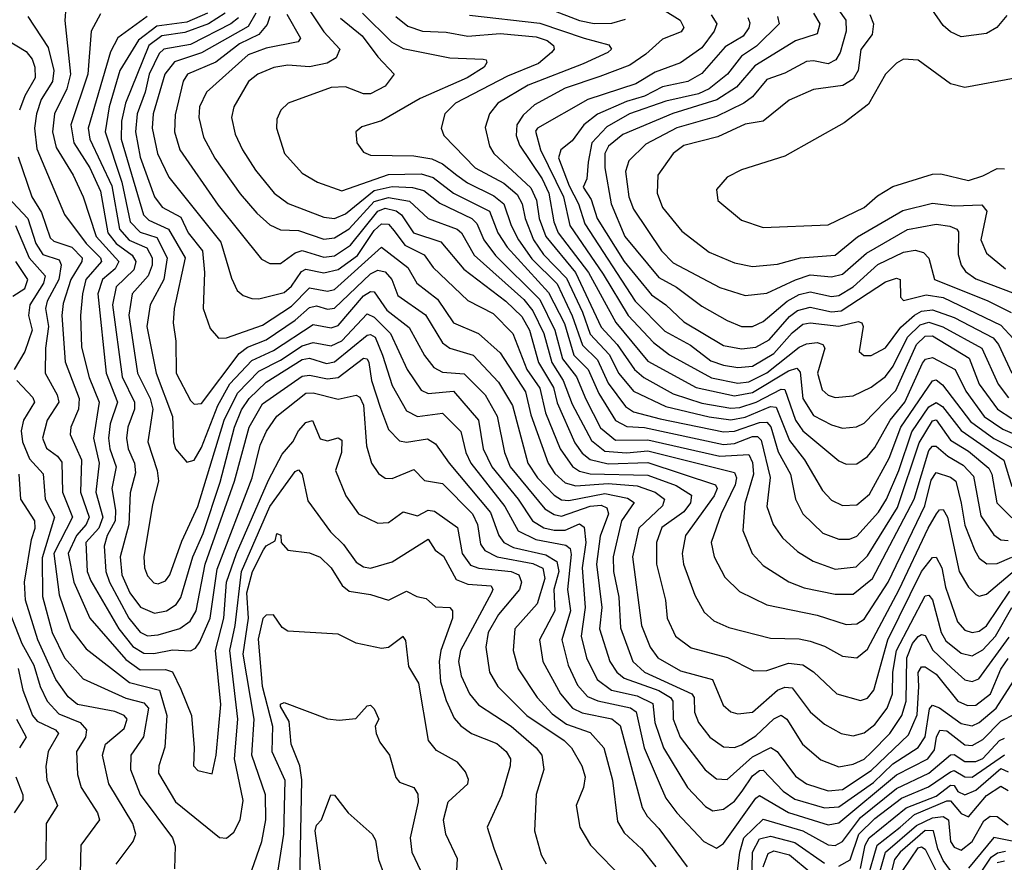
# Model space of a CAD drawing. Extents: x 1308313 to 1441400, y 959662 to 1036319.
# Tile 487 of 656: x 1392631 to 1395364, y 977817 to 980156. Entities that reach past the tile are written whole.
import ezdxf

# ---------------------------------------------------------------- set-up
doc = ezdxf.new("R2010")
doc.units = 0

msp = doc.modelspace()

# ---------------------------------------------------------------- linework, layer by layer
at = {"layer": '0CON10XD'}
for points in [[(1395371.9, 980168.1), (1395343.6, 980135), (1395315, 980118), (1395245, 980109.1), (1395215, 980122.8), (1395195, 980140.8), (1395108.2, 980265)], [(1392759, 980191), (1392756.1, 980153.9), (1392771.5, 980005), (1392761.6, 979965), (1392726.9, 979895), (1392722.1, 979845), (1392732, 979802), (1392779.2, 979725), (1392807.1, 979665), (1392843.2, 979555), (1392906.2, 979485), (1392895.6, 979465), (1392860.5, 979435), (1392847.3, 979395), (1392870.5, 979175), (1392902.1, 979095), (1392881.7, 979035), (1392877.5, 978995), (1392880.4, 978965), (1392898.1, 978915), (1392886.5, 978855), (1392896.9, 978795), (1392895.8, 978765), (1392873, 978725), (1392864.9, 978695), (1392869.4, 978625), (1392879.6, 978595), (1392933.4, 978495), (1392965, 978456.6), (1392985, 978446.4), (1393015, 978448.9), (1393075, 978466.5), (1393103.6, 978486.4), (1393120.7, 978515), (1393145.3, 978645), (1393227.2, 978875), (1393267.4, 979025), (1393305, 979089.7), (1393415, 979166.8), (1393435, 979169.9), (1393485, 979159.5), (1393515, 979163.2), (1393585, 979217.3), (1393595, 979214.7), (1393600, 979205), (1393607.3, 979155), (1393632.2, 979077.8), (1393655, 979018.9), (1393685, 978987.6), (1393705, 978983.5), (1393763.1, 978993.1), (1393785, 978978.8), (1393822.6, 978925), (1393938.2, 978788.2), (1393960.9, 978725), (1393974.4, 978705), (1394001.5, 978691.5), (1394091.3, 978671.3), (1394122.3, 978652.3), (1394127.6, 978625), (1394113.4, 978575), (1394116.1, 978515), (1394073.8, 978435), (1394083.4, 978375), (1394131.9, 978285), (1394165.5, 978245.5), (1394192.2, 978232.2), (1394275, 978215.4), (1394297.5, 978197.5), (1394359.2, 977969.2), (1394372.7, 977945), (1394405, 977911.1), (1394483.9, 977805)], [(1392855, 980172.5), (1392829, 980125), (1392819.5, 980005), (1392772.1, 979865), (1392780.6, 979815), (1392825.4, 979745), (1392855, 979680.3), (1392875.1, 979565), (1392898.4, 979535), (1392942.9, 979502.9), (1392953.3, 979485), (1392947.6, 979462.4), (1392898.4, 979415), (1392888.6, 979365), (1392914.7, 979165), (1392949.5, 979095), (1392949.7, 979075), (1392930.9, 979025), (1392926.8, 978995), (1392931.4, 978965), (1392949.3, 978925), (1392951.9, 978898.1), (1392937.1, 978842.9), (1392934, 978755), (1392909.7, 978665), (1392914.6, 978615), (1392936.2, 978565), (1392966, 978526), (1393005, 978508.6), (1393038.5, 978515), (1393065, 978532.7), (1393077.9, 978552.1), (1393111.2, 978665), (1393139.6, 978730.4), (1393187.2, 978872.8), (1393226.6, 979025), (1393246.5, 979073.5), (1393267.6, 979105), (1393315, 979150.1), (1393415, 979212.8), (1393435, 979217.2), (1393482.4, 979202.4), (1393505, 979207), (1393595, 979280.3), (1393605, 979282.3), (1393617.7, 979275), (1393637.7, 979225), (1393665, 979140.7), (1393705, 979071.1), (1393735, 979055.2), (1393805, 979063.9), (1393855, 979013.1), (1393868.9, 978955), (1393882.8, 978925), (1393977.2, 978805), (1394015, 978737.3), (1394063.8, 978713.8), (1394147.3, 978697.3), (1394158.7, 978688.7), (1394161.7, 978671.7), (1394151.7, 978575), (1394159.9, 978515), (1394135.7, 978435), (1394153.3, 978365), (1394179.5, 978309.5), (1394207.6, 978277.6), (1394235.9, 978265.9), (1394326.5, 978246.5), (1394342.7, 978235), (1394364.9, 978134.9), (1394409, 978031), (1394424.9, 977994.9), (1394454.9, 977954.9), (1394530.4, 977875), (1394565, 977856.5), (1394585, 977869.7), (1394674.2, 977995), (1394685, 978002.5), (1394765.4, 977955.4), (1394875, 977921.5), (1394905, 977927.1), (1395065, 978060.1), (1395152.4, 978105), (1395170.5, 978129.5), (1395176.3, 978165), (1395185.9, 978184.1), (1395205, 978182.6), (1395255, 978143.6), (1395275, 978141.4), (1395305, 978158.4), (1395355, 978208.8), (1395395, 978229.8)], [(1393151.9, 980175), (1393095, 980150), (1393011.1, 980138.9), (1392960.5, 980099.5), (1392909, 980015), (1392879.2, 979915), (1392867.7, 979845), (1392913.9, 979705), (1392937.5, 979595), (1392965, 979567), (1393011.8, 979551.8), (1393040.4, 979495), (1393030.6, 979435), (1392992.6, 979365), (1392984, 979305), (1393009.3, 979175), (1393054.8, 979055), (1393057.2, 978985), (1393063.2, 978965), (1393095, 978927.7), (1393115, 978933.3), (1393135, 978968.5), (1393180.3, 979085), (1393214, 979146), (1393275, 979210.2), (1393335, 979238.4), (1393445, 979310.1), (1393495, 979301.3), (1393515, 979307.3), (1393585, 979390.1), (1393605, 979401.8), (1393615, 979401), (1393650.2, 979350.2), (1393712.3, 979302.3), (1393755, 979224.1), (1393780.7, 979190.7), (1393805, 979178.4), (1393865, 979173.6), (1393922.9, 979115), (1393956.2, 979056.2), (1393976.8, 978955), (1393992.8, 978915), (1394089, 978799), (1394115, 978782.8), (1394135, 978778.6), (1394215, 978806.4), (1394245, 978808.3), (1394261.3, 978801.3), (1394265.1, 978785), (1394242.7, 978722.7), (1394232.3, 978645), (1394247.2, 978525), (1394240.7, 978465), (1394269.4, 978375), (1394288.5, 978345), (1394308.8, 978328.8), (1394405, 978293.9), (1394437.7, 978275), (1394444.3, 978265), (1394445.1, 978215), (1394464.5, 978164.5), (1394533.6, 978073.6), (1394565, 978048.6), (1394595, 978047.2), (1394665, 978110.1), (1394715.9, 978135.9), (1394734.2, 978125), (1394785, 978056.7), (1394815, 978035.2), (1394875, 978015.8), (1394915, 978019.4), (1394995, 978071.8), (1395098.7, 978171.3), (1395122.9, 978227.1), (1395127, 978305), (1395125.5, 978344.5), (1395135, 978360.2), (1395145, 978360.3), (1395175, 978339.7), (1395235, 978264.8), (1395262.3, 978252.3), (1395285, 978253.6), (1395326.1, 978285), (1395355, 978353.9), (1395375, 978383.4)], [(1393201.2, 980175), (1393155.2, 980145), (1393088.7, 980121.3), (1393025, 980111.6), (1392989.4, 980085), (1392924.2, 979925), (1392913.5, 979875), (1392912.2, 979825), (1392974.3, 979615), (1392989.6, 979599.6), (1393043.9, 979575), (1393089.6, 979495), (1393059.8, 979355), (1393057, 979315), (1393064, 979264), (1393065.2, 979175), (1393105, 979098.9), (1393115, 979089.1), (1393135, 979090.8), (1393239.8, 979230.2), (1393262.8, 979247.2), (1393315, 979267.8), (1393395, 979322.6), (1393435, 979357.7), (1393455, 979362), (1393485, 979352.9), (1393505, 979355.6), (1393605, 979451.3), (1393625, 979460.8), (1393645, 979456.4), (1393663.5, 979435), (1393680.8, 979390.8), (1393757, 979337), (1393805, 979259.8), (1393825, 979244.5), (1393889.5, 979225), (1393960.3, 979150.3), (1393998.7, 979085), (1394041.8, 978925), (1394068, 978885), (1394115, 978836.1), (1394135, 978823.7), (1394155, 978821.8), (1394255, 978841.2), (1394318.5, 978828.5), (1394336.3, 978816.3), (1394301.8, 978765), (1394278.3, 978665), (1394279.2, 978625), (1394293.8, 978553.8), (1394298.6, 978468.6), (1394333.4, 978375), (1394365.6, 978345.6), (1394497, 978285), (1394503.2, 978275), (1394503.8, 978233.8), (1394515.4, 978205.4), (1394546.8, 978165), (1394585, 978137.5), (1394615, 978135.6), (1394635, 978143.5), (1394675, 978168.8), (1394725, 978215.8), (1394745, 978225.7), (1394760.2, 978215), (1394804.2, 978145), (1394855, 978101.4), (1394905, 978082.4), (1394945, 978089.5), (1394975, 978104), (1394995, 978122.1), (1395046.2, 978175), (1395080.4, 978225), (1395091.6, 978265), (1395094.2, 978385), (1395109.8, 978425), (1395125, 978444.6), (1395135, 978450), (1395145, 978447), (1395166.1, 978406.1), (1395217.6, 978357.6), (1395255, 978323.9), (1395275, 978319.2), (1395293.4, 978326.6), (1395377.9, 978442.1)], [(1393286.3, 980175), (1393265, 980137.4), (1393135.3, 980064.7), (1393060.5, 980039.5), (1393033.8, 980005), (1393001.6, 979895), (1392998.8, 979855), (1393013.5, 979785), (1393045, 979719.1), (1393188.9, 979538.9), (1393218.5, 979438.5), (1393234.6, 979405), (1393251, 979391), (1393275, 979382.4), (1393295, 979381.9), (1393365, 979399.2), (1393385, 979417), (1393412.6, 979457.4), (1393425, 979463.6), (1393475, 979453.3), (1393515, 979463.3), (1393568.1, 979501.9), (1393615, 979571.1), (1393635, 979589.6), (1393655, 979588.4), (1393670.1, 979570.1), (1393700.3, 979530.3), (1393754, 979504), (1393778.2, 979468.2), (1393875, 979377), (1393945, 979341.2), (1393999.8, 979285), (1394038.9, 979185), (1394075, 979133.2), (1394090.8, 979065), (1394131.6, 978965), (1394165.8, 978915.8), (1394185, 978903.1), (1394215, 978896.1), (1394375, 978891.8), (1394453.3, 978863.3), (1394496.2, 978836.2), (1394493.2, 978815), (1394475, 978790.6), (1394413.7, 978746.3), (1394398.8, 978705), (1394398.3, 978645), (1394423.3, 978545), (1394428.3, 978495), (1394451.9, 978445), (1394495, 978413), (1394595.9, 978385.9), (1394668.6, 978348.6), (1394705, 978350), (1394765, 978370.3), (1394805, 978365.2), (1394835, 978345.7), (1394899.1, 978285), (1394965, 978266.8), (1394985, 978273.3), (1395001.9, 978295), (1395041.3, 978435), (1395135, 978624.4), (1395165, 978663.6), (1395175, 978664), (1395191.2, 978635), (1395201.2, 978581.2), (1395234.2, 978485), (1395255, 978462.2), (1395275, 978455.2), (1395295, 978459.2), (1395315, 978473.5), (1395379.7, 978570.3)], [(1393372.1, 980172.1), (1393410.3, 980105), (1393404, 980095), (1393315, 980077), (1393265, 980058.7), (1393149.7, 979955), (1393130.2, 979915), (1393128.4, 979885), (1393140.7, 979830.7), (1393172.4, 979772.4), (1393243.1, 979673.1), (1393289.3, 979619.3), (1393325, 979586.6), (1393355, 979573), (1393405, 979571.1), (1393475, 979547.2), (1393505, 979551), (1393545, 979576), (1393615, 979651.4), (1393655, 979663.3), (1393712.6, 979652.6), (1393764.7, 979604.7), (1393845.7, 979575), (1393857.4, 979565), (1393892.5, 979502.5), (1394030, 979380), (1394055, 979348.6), (1394086.1, 979285), (1394107.7, 979205), (1394139.3, 979155), (1394165, 979089.3), (1394218, 978988), (1394255, 978958.3), (1394315, 978953.9), (1394375, 978959.6), (1394615, 978899), (1394620.7, 978885), (1394617.1, 978865), (1394577.9, 978785), (1394550.4, 978705), (1394558.9, 978665), (1394588.6, 978608.6), (1394629.1, 978569.1), (1394705, 978531.9), (1394845, 978503), (1394925, 978477.3), (1394955, 978479.6), (1394975, 978491.9), (1395041.6, 978595), (1395143.4, 978806.6), (1395161.7, 978878.3), (1395175, 978899.8), (1395215, 978886.8), (1395230.2, 978875), (1395244.3, 978814.3), (1395255, 978752.9), (1395282.5, 978682.5), (1395295, 978661.4), (1395316.2, 978646.2), (1395345, 978646.5), (1395385, 978664.3)], [(1393427, 980195), (1393475, 980122.7), (1393519.7, 980075), (1393509.3, 980050.7), (1393484.1, 980035.9), (1393435, 980025.7), (1393375, 980030), (1393336.5, 980023.5), (1393292.1, 980005), (1393265.9, 979985), (1393225.3, 979915), (1393218.6, 979885), (1393229.1, 979839.1), (1393248.8, 979795), (1393285, 979738.7), (1393336.8, 979675), (1393376.2, 979646.2), (1393475, 979608.1), (1393505, 979604.3), (1393535, 979617.5), (1393615, 979682.7), (1393665, 979693.8), (1393721, 979691), (1393752.5, 979682.5), (1393796.7, 979646.7), (1393885.6, 979605), (1393900.3, 979590.3), (1393919.2, 979545), (1393951.7, 979501.7), (1394075, 979379.4), (1394116.3, 979295), (1394137.6, 979215), (1394176.9, 979165), (1394202.7, 979102.7), (1394243.4, 979023.4), (1394285, 978989.1), (1394375, 978990.2), (1394575, 978944.4), (1394655, 978949.5), (1394665, 978927.3), (1394668.3, 978895), (1394643.8, 978813.8), (1394638.8, 978738.8), (1394664.5, 978674.5), (1394695, 978641.2), (1394766, 978596), (1394808.9, 978578.9), (1394895, 978561.5), (1394945, 978561.9), (1394998.7, 978605), (1395114.6, 978825), (1395155, 978960.4), (1395165, 978972.3), (1395175, 978972.7), (1395207.8, 978945), (1395250, 978920), (1395279.3, 978889.3), (1395299.5, 978779.5), (1395335, 978726.2), (1395355, 978712.4), (1395375, 978710.9)], [(1393582.4, 980175), (1393663.2, 980095), (1393695, 980076.4), (1393825, 980050.8), (1393917.3, 980047.3), (1393925.6, 980045), (1393927.6, 980037.6), (1393920.4, 980025), (1393872.7, 979995), (1393742.7, 979937.3), (1393635, 979875.3), (1393580.6, 979859.4), (1393564.3, 979845), (1393567.1, 979815), (1393585, 979788.6), (1393605, 979780.8), (1393725, 979778.2), (1393775, 979769.9), (1393805, 979756), (1393844.7, 979724.8), (1393873.9, 979703.9), (1393947.5, 979667.5), (1393974.9, 979644.9), (1393994.9, 979584.9), (1394015.8, 979545), (1394052.9, 979492.9), (1394122.8, 979422.8), (1394164.7, 979334.7), (1394193.2, 979253.2), (1394235, 979211.8), (1394265, 979147), (1394312.6, 979082.6), (1394335, 979068.3), (1394408.6, 979048.6), (1394585, 979012.4), (1394615, 979013.8), (1394685, 979038.5), (1394705, 979039.6), (1394715.8, 979025.8), (1394736.4, 978956.4), (1394770.4, 978895), (1394784.3, 978825), (1394804.7, 978785), (1394860.7, 978730.7), (1394905, 978714), (1394935, 978714), (1394955, 978722.7), (1395015, 978788.9), (1395037.2, 978825), (1395071.6, 978905), (1395107.6, 979012.4), (1395155, 979082.2), (1395175, 979093.8), (1395192.6, 979082.6), (1395245, 979015.6), (1395363.4, 978933.4), (1395385, 978860.7)], [(1393879.5, 980169.5), (1394075, 980147.1), (1394197.5, 980105), (1394266.5, 980086.5), (1394273.6, 980075), (1394263.8, 980065), (1394195, 980034.1), (1394042.1, 979975), (1393958.1, 979925), (1393934.7, 979895), (1393922.6, 979857.4), (1393935.2, 979805), (1393946.7, 979785), (1394050, 979690), (1394065.7, 979655.7), (1394073.4, 979605), (1394091.3, 979555), (1394173.7, 979455), (1394245, 979302.5), (1394289.2, 979255), (1394337.4, 979185), (1394363.5, 979163.5), (1394445, 979117.5), (1394525, 979091.8), (1394605, 979078.4), (1394629.8, 979079.8), (1394675.2, 979094.8), (1394745, 979131.2), (1394755, 979130.2), (1394784.4, 979044.4), (1394805, 979015.2), (1394905, 978931.8), (1394925, 978922.5), (1394955, 978923.7), (1394985, 978944.2), (1395005, 978968.4), (1395047.2, 979045), (1395088.5, 979095), (1395137.2, 979202.8), (1395145.7, 979214.3), (1395165, 979218.3), (1395227.6, 979185), (1395258, 979125), (1395308.9, 979055), (1395360.2, 979020.2), (1395425, 978991.6)], [(1394415.3, 980185.3), (1394464.8, 980155), (1394474.2, 980135), (1394467.2, 980122.8), (1394415, 980102.6), (1394369.2, 980060.8), (1394325, 980030.6), (1394241, 979999), (1394145, 979966.3), (1394060.1, 979919.9), (1394028.1, 979891.9), (1394011.1, 979865), (1394009.3, 979835), (1394018, 979808), (1394081.2, 979715), (1394099.6, 979675), (1394113.9, 979595), (1394126.1, 979565), (1394209.9, 979455), (1394285.5, 979315.5), (1394375, 979208.5), (1394508.6, 979135), (1394615, 979112.2), (1394665, 979121.5), (1394765, 979181.8), (1394788.8, 979188.8), (1394797.6, 979177.6), (1394805.1, 979105), (1394835, 979058), (1394885, 979031.5), (1394915, 979022.7), (1394953.7, 979026.3), (1394975, 979036.7), (1395063.2, 979126.8), (1395120.7, 979255), (1395145, 979277.8), (1395165, 979279.1), (1395266.5, 979216.5), (1395294.6, 979145), (1395345.5, 979075), (1395385, 979049.5)], [(1394550.1, 980170.1), (1394565.9, 980145), (1394558.7, 980125), (1394525, 980078.3), (1394465, 980037.1), (1394395, 980010.4), (1394341.3, 979978.7), (1394208.2, 979935), (1394068.1, 979855), (1394063.1, 979846.9), (1394076.3, 979795), (1394140.4, 979665), (1394157.9, 979585), (1394250.5, 979450.5), (1394320, 979335), (1394390, 979260), (1394435, 979226.3), (1394551.9, 979161.9), (1394625, 979147.7), (1394655, 979151.5), (1394705, 979176.2), (1394795, 979247.3), (1394815, 979256.9), (1394845, 979260.2), (1394860.4, 979255), (1394866.2, 979245), (1394845.8, 979175), (1394859.2, 979129.2), (1394875, 979114.2), (1394895, 979107.6), (1394945, 979112.3), (1394995, 979136.3), (1395034.5, 979165.5), (1395055.8, 979194.2), (1395095.7, 979275), (1395130.8, 979309.2), (1395155, 979316.9), (1395193.4, 979303.4), (1395301.7, 979245), (1395347.6, 979145), (1395376.5, 979106.5)], [(1394105, 980184.4), (1394185, 980154.2), (1394225.7, 980145.7), (1394275, 980147.2), (1394312.3, 980157.7)], [(1394835, 980174.2), (1394851.9, 980145), (1394845, 980117.3), (1394785, 980098.2), (1394672, 980028), (1394621.2, 979968.8), (1394566.4, 979933.6), (1394444, 979896), (1394305, 979837.8), (1394265.5, 979805), (1394255, 979785.4), (1394255.5, 979745.5), (1394272.6, 979645), (1394311.2, 979555), (1394405, 979440.7), (1394453.9, 979413.9)], [(1394904, 980184), (1394924.8, 980155), (1394925.2, 980125), (1394908.9, 980065), (1394896.7, 980045), (1394875, 980034.1), (1394835, 980042.3), (1394815, 980040.4), (1394755, 980007.9), (1394705, 979990.6), (1394665, 979942.3), (1394640.8, 979925), (1394565, 979888.1), (1394455, 979856.7), (1394369.2, 979810.8), (1394321.6, 979765), (1394312.7, 979735), (1394322, 979665), (1394335, 979630.9), (1394412.4, 979515), (1394445, 979481.3), (1394575, 979412.9), (1394645, 979390.4), (1394705, 979397), (1394784.3, 979434.3), (1394825, 979448.3), (1394885, 979443), (1394915, 979450.5), (1394981.6, 979508.4), (1395095.5, 979574.5), (1395175, 979589.1), (1395212.9, 979582.9), (1395233.1, 979575), (1395237.4, 979567.4), (1395236.6, 979505), (1395244.6, 979474.6), (1395257, 979457), (1395285, 979437.2), (1395395.7, 979395)], [(1394990.8, 980170.8), (1395001.5, 980145), (1394998, 980115), (1394966.3, 980073.7), (1394958.7, 980015), (1394945, 979991.1), (1394916, 979974), (1394835, 979962.3), (1394766.7, 979933.3), (1394695.2, 979874.8), (1394645, 979866.4), (1394568.8, 979831.2), (1394475, 979807.2), (1394445, 979784.7), (1394402.4, 979725), (1394400.5, 979675), (1394415.3, 979635), (1394469.2, 979569.2), (1394545, 979511), (1394615, 979481.5), (1394665, 979471), (1394735, 979478.1), (1394798.6, 979495), (1394895, 979502.9), (1394956.7, 979553.3), (1395083.1, 979626.9), (1395165, 979646.8), (1395225, 979639.3), (1395302.5, 979642.5), (1395315.9, 979625), (1395299.3, 979545), (1395315, 979508), (1395367.8, 979465)], [(1392652.9, 980165), (1392709.5, 980079.5), (1392725.8, 980015), (1392721.9, 979985), (1392690.4, 979935), (1392677.1, 979895), (1392671.4, 979855), (1392678.1, 979798.1), (1392755, 979616), (1392815.1, 979535), (1392855.1, 979495), (1392857.4, 979485), (1392814.6, 979435), (1392804.5, 979395), (1392799.4, 979335), (1392802.2, 979247.8), (1392823.5, 979163.5), (1392850.9, 979095), (1392835.3, 978995), (1392851.5, 978925), (1392841.9, 978845), (1392861.3, 978775), (1392850.4, 978745), (1392814.4, 978705), (1392818.2, 978625), (1392828.3, 978598.3), (1392906.3, 978465), (1392945, 978416.2), (1392975, 978397.9), (1393002.9, 978397.1), (1393055, 978407.5), (1393105.2, 978404.8), (1393118.6, 978411.4), (1393131, 978429), (1393159.5, 978495), (1393178.7, 978631.3), (1393275.6, 978884.4), (1393298.4, 978975), (1393315.6, 979014.4), (1393345, 979055.7), (1393425, 979119.7), (1393445, 979120.8), (1393515, 979103), (1393565, 979114.2), (1393575, 979108.4), (1393585, 979086.5), (1393593.7, 978973.7), (1393607.1, 978925), (1393626.7, 978896.7), (1393645, 978884), (1393665, 978882.4), (1393725, 978907.5), (1393755, 978877.5), (1393805, 978869.3), (1393887.9, 978785), (1393901.4, 978755), (1393910.2, 978700.2), (1393922.5, 978682.5), (1393955.9, 978665), (1394055, 978647.2), (1394083.5, 978633.5), (1394089.1, 978605), (1394067.1, 978535), (1394005.6, 978465), (1394001, 978405), (1394014.6, 978354.6), (1394067.3, 978275), (1394109.3, 978229.3), (1394149.1, 978200.9), (1394215, 978177.5), (1394252.8, 978135), (1394276.5, 978045), (1394290.4, 977930.4), (1394309.2, 977899.2), (1394357.4, 977855), (1394396.5, 977805)], [(1392984.8, 980165.2), (1392903.5, 980106.5), (1392882.4, 980067.6), (1392820.5, 979855), (1392825.4, 979825), (1392886.5, 979695), (1392907.5, 979575), (1392934.8, 979544.8), (1392983.3, 979523.3), (1392998.7, 979495), (1392998.4, 979475), (1392987.6, 979445), (1392942.5, 979395), (1392933.7, 979336.3), (1392957.4, 979175), (1392993, 979105), (1393000.4, 979075), (1392986.7, 978985), (1393012.3, 978905), (1393015.6, 978875), (1392999.7, 978810.3), (1392975.2, 978665), (1392977, 978635), (1392985, 978612.7), (1393003, 978593), (1393015, 978590.3), (1393035, 978598.4), (1393047.6, 978615), (1393080.8, 978709.2), (1393125, 978804.7), (1393198.5, 979045), (1393235, 979119.9), (1393295, 979180.3), (1393355, 979210.9), (1393415, 979251.1), (1393445, 979260.4), (1393495, 979251.5), (1393525, 979264.7), (1393595, 979339.9), (1393615, 979330.8), (1393660.3, 979285), (1393706.6, 979185), (1393745, 979128.3), (1393765, 979119), (1393835, 979125.4), (1393904.9, 979044.9), (1393917.8, 978965), (1393941.2, 978915), (1394015, 978825.8), (1394054.8, 978765), (1394086.2, 978746.2), (1394115, 978739), (1394145, 978739.7), (1394185, 978756.5), (1394198.1, 978748.1), (1394202.5, 978705), (1394192, 978635), (1394201, 978525), (1394190, 978445), (1394204.8, 978385), (1394233.6, 978325), (1394273.5, 978295), (1394345, 978279.9), (1394388.6, 978258.6), (1394393.8, 978205), (1394418.2, 978135), (1394484.9, 978024.9), (1394535, 977971.9), (1394555, 977960.2), (1394585, 977964.8), (1394615, 977986.9), (1394636.3, 978015), (1394665, 978057.6), (1394685, 978072.3), (1394695, 978072.8), (1394750.2, 978015), (1394782.9, 977992.9), (1394865, 977968.2), (1394905, 977971.4), (1395001.4, 978038.6), (1395055, 978090.7), (1395125, 978135.7), (1395144.8, 978165.2), (1395156.7, 978243.3), (1395165, 978253.3), (1395185, 978246.3), (1395245, 978202.4), (1395275, 978196.6), (1395295, 978205.6), (1395342, 978245), (1395389.8, 978320.2)], [(1393238, 980162), (1393216.8, 980145), (1393105, 980087.3), (1393030.4, 980075), (1393017.7, 980062.3), (1392990.4, 980005), (1392979.2, 979955), (1392956.5, 979895), (1392952.2, 979845), (1392964.7, 979775), (1393004.9, 979664.9), (1393025.8, 979635.8), (1393078.2, 979608.2), (1393098.4, 979565), (1393138.4, 979515), (1393143.6, 979455), (1393139.8, 979355), (1393159.5, 979299.5), (1393182.4, 979272.4), (1393205, 979273.5), (1393305, 979308.9), (1393385, 979361.3), (1393435, 979412.4), (1393485, 979403.3), (1393505, 979407.8), (1393635, 979525.2), (1393708.7, 979468.7), (1393733.1, 979425), (1393790.7, 979380.7), (1393835.1, 979315.1), (1393904.9, 979284.9), (1393965, 979231.5), (1394035, 979123.8), (1394049.7, 979059.7), (1394097.9, 978925), (1394116.5, 978896.5), (1394145, 978870.7), (1394175, 978862.1), (1394265, 978869.2), (1394345, 978862.2), (1394394.8, 978845), (1394421.4, 978825), (1394415, 978806.6), (1394349.6, 978745), (1394332, 978665), (1394356.7, 978475), (1394381.5, 978415), (1394402.7, 978385), (1394465, 978349.1), (1394554.7, 978325), (1394583.5, 978253.5), (1394605, 978235.4), (1394625, 978229.4), (1394665, 978234), (1394735, 978295.5), (1394755, 978303.8), (1394775, 978301.7), (1394825, 978234.8), (1394865, 978201.1), (1394911.9, 978175), (1394945, 978168.7), (1394975, 978176.4), (1395005, 978200), (1395039.3, 978245), (1395054, 978285), (1395054.7, 978345), (1395065.1, 978405), (1395145, 978557.2), (1395155, 978558.8), (1395165.5, 978545.5), (1395189.6, 978455), (1395201.9, 978431.9), (1395245, 978398.2), (1395275, 978390.9), (1395305, 978407.4), (1395340.4, 978445), (1395385.6, 978525)], [(1393324.7, 980165.3), (1393317.3, 980142.7), (1393294.3, 980115), (1393240.7, 980089.3), (1393175, 980039), (1393096.8, 980005), (1393084.6, 979985.4), (1393062.5, 979892.5), (1393060.5, 979845), (1393075.6, 979795), (1393181.9, 979641.9), (1393301.6, 979491.6), (1393325, 979479.4), (1393355, 979479.4), (1393395, 979508.9), (1393415, 979515.6), (1393475, 979496.9), (1393505, 979501.2), (1393549.4, 979530.6), (1393625, 979624.7), (1393645, 979633.2), (1393676, 979626), (1393690.4, 979615), (1393723.7, 979565), (1393800.1, 979540.1), (1393863.8, 979463.8), (1393980.8, 979375), (1394025, 979332.3), (1394045.9, 979295), (1394070.9, 979205), (1394112.7, 979135), (1394123, 979093), (1394171.8, 978981.8), (1394192.7, 978952.7), (1394215, 978935.3), (1394265, 978923.8), (1394375, 978926.9), (1394562.7, 978865), (1394566.8, 978855), (1394558.6, 978835), (1394478.9, 978725), (1394470.2, 978675), (1394473.7, 978645), (1394505, 978558.5), (1394531.4, 978511.4), (1394557.8, 978487.8), (1394599.3, 978469.3), (1394715, 978439.5), (1394795, 978437.8), (1394825, 978431.2), (1394865, 978417.2), (1394915, 978389.8), (1394955, 978384.7), (1394985, 978409.2), (1395072.7, 978575), (1395152.7, 978745), (1395176, 978785), (1395185, 978795.8), (1395195, 978797.1), (1395206.9, 978775), (1395238.9, 978625), (1395265, 978580.9), (1395285, 978560.7), (1395295, 978556.5), (1395315, 978561.6), (1395392.4, 978627.6)], [(1393521.1, 980161.1), (1393581.6, 980111.6), (1393625, 980053.1), (1393670.4, 980005), (1393645, 979971.5), (1393605, 979951.1), (1393585, 979950.6), (1393535, 979969.8), (1393495, 979968.4), (1393376, 979925), (1393355.6, 979905), (1393345, 979880), (1393343.3, 979855), (1393366, 979785), (1393415, 979730), (1393457.1, 979705), (1393525, 979681.3), (1393655, 979726.8), (1393745, 979728.7), (1393778.8, 979718.8), (1393835.2, 979675), (1393935, 979624.8), (1393958.2, 979565), (1393984.2, 979525), (1394098.9, 979398.9), (1394142.9, 979312.9), (1394168.8, 979225), (1394209.4, 979185), (1394238.6, 979118.6), (1394285, 979043.6), (1394316.7, 979026.7), (1394365, 979024.4), (1394585, 978977), (1394615, 978980.3), (1394665, 978999.5), (1394679.3, 978999.3), (1394689.1, 978989.1), (1394714.3, 978885.7), (1394705.2, 978805.2), (1394723.1, 978755), (1394748.5, 978718.5), (1394789.8, 978679.8), (1394833.4, 978653.4), (1394895, 978630.8), (1394952.7, 978637.3), (1394985, 978668.3), (1395067.5, 978802.5), (1395128.1, 978981.9), (1395165, 979042.7), (1395175, 979046.1), (1395215, 978989.3), (1395265, 978958.3), (1395321.6, 978911.6), (1395330.2, 978895), (1395343.9, 978815), (1395385, 978773.8)], [(1393675, 980165.8), (1393708.3, 980138.3), (1393749.2, 980125), (1393815, 980122.3), (1393875, 980111.1), (1393965, 980118.2), (1394065, 980108.7), (1394095, 980098.9), (1394113.2, 980085), (1394114.7, 980075), (1394107.6, 980065), (1394071.3, 980035), (1393985, 980000.1), (1393840.3, 979925), (1393811.1, 979895), (1393800.4, 979855), (1393808.2, 979835), (1393895, 979745.5), (1393975, 979702.6), (1394011.5, 979671.5), (1394025.4, 979645.4), (1394034, 979605), (1394057.6, 979545), (1394085.1, 979505), (1394148.9, 979438.9), (1394193.4, 979345), (1394215, 979283.4), (1394267.2, 979227.2), (1394294.2, 979174.2), (1394334.8, 979124.8), (1394425, 979082.9), (1394545, 979053.9), (1394605, 979046.1), (1394645, 979053.2), (1394715, 979082.6), (1394730.8, 979080.8), (1394768.4, 978988.4), (1394809.7, 978935), (1394859.9, 978849.9), (1394885, 978822.9), (1394915, 978807.7), (1394955, 978809.5), (1394990.3, 978839.7), (1395045, 978939.5), (1395077.2, 979025), (1395165, 979154), (1395175, 979156.3), (1395192.8, 979142.8), (1395270.8, 979040.8), (1395335, 978993.6), (1395394.3, 978964.3)], [(1394652.8, 980162.8), (1394658.2, 980148.2), (1394655, 980133.8), (1394639.1, 980110.9), (1394589.2, 980080.8), (1394525, 980006.7), (1394485.3, 979984.7), (1394415, 979969.8), (1394365.8, 979944.2), (1394315, 979929.5), (1394235, 979893.8), (1394197.1, 979865), (1394165, 979820.3), (1394132.8, 979795), (1394126.6, 979773.4), (1394155.8, 979695), (1394181.9, 979645), (1394199.5, 979589.5), (1394339.9, 979375), (1394421.9, 979291.9), (1394492.9, 979252.9), (1394549.9, 979209.9), (1394585, 979197.4), (1394625, 979190.9), (1394665, 979194.7), (1394725, 979229.8)], [(1394734.7, 980165), (1394739.2, 980145), (1394676.8, 980083.2), (1394634.8, 980055), (1394595.5, 980005), (1394545, 979964.5), (1394515, 979950.7), (1394425, 979930), (1394323.5, 979895), (1394261.2, 979858.8), (1394219.4, 979815), (1394209.3, 979760.7), (1394205.2, 979715), (1394195, 979691.9), (1394217.1, 979657.1), (1394233.8, 979605), (1394309.4, 979485), (1394385, 979393), (1394424.8, 979365), (1394475, 979317.6), (1394585, 979252.1), (1394635, 979242.6), (1394675, 979247.3), (1394711.8, 979268.2), (1394767.8, 979332.2), (1394790.6, 979349.4), (1394825, 979358.2), (1394885, 979345.5), (1394911.3, 979348.7), (1395035, 979428.3), (1395065, 979439.1), (1395075.2, 979435), (1395075.9, 979385.9), (1395085, 979376.9), (1395147.6, 979392.4), (1395195, 979384.9), (1395355, 979308.9), (1395388.8, 979271.2)], [(1392570.3, 980115), (1392648.1, 980068.1), (1392665, 980046.8), (1392672.9, 980025), (1392673.1, 979995), (1392644.4, 979945), (1392629.7, 979905)], [(1395395, 979993.8), (1395255, 979968.5), (1395215, 979978.8), (1395125, 980044.4), (1395085, 980046.5), (1395065, 980035.6), (1395035, 980005.6), (1394987.8, 979922.2), (1394919.9, 979870.1), (1394755, 979777.9), (1394635, 979740), (1394595, 979719.2), (1394565.8, 979685), (1394569.2, 979655), (1394635, 979600), (1394695, 979580), (1394875, 979586.9), (1394975, 979634.8), (1395012.2, 979667.8), (1395055, 979693.3), (1395165, 979727.7), (1395188.3, 979728.3), (1395265, 979710.4), (1395305, 979722.6), (1395345, 979743.6), (1395365, 979742.9)], [(1392626, 979776), (1392664.4, 979664.4), (1392690.9, 979620.9), (1392715, 979550.8), (1392725, 979541.6), (1392775, 979525.3), (1392803.7, 979495), (1392803.2, 979485), (1392772.1, 979435), (1392751.2, 979368.8), (1392747.7, 979335), (1392756.8, 979206.8), (1392795.5, 979105), (1392794.1, 979075), (1392772.4, 979025), (1392771, 979005), (1392801.8, 978935), (1392799.6, 978845), (1392823.4, 978775), (1392815.1, 978755), (1392788.3, 978725), (1392765.4, 978675), (1392780.7, 978595), (1392825.2, 978495), (1392925, 978379.9), (1392965, 978351.6), (1393035, 978352.6), (1393055, 978346), (1393077.6, 978297.6), (1393107.2, 978225), (1393115.3, 978135), (1393112.9, 978085), (1393125, 978072.2), (1393165, 978062.5), (1393175.8, 978115), (1393189.1, 978255), (1393174.2, 978405), (1393197.1, 978495), (1393205.1, 978595), (1393232.1, 978675), (1393321.8, 978878.2), (1393359.2, 978950.8), (1393389, 978985), (1393404.9, 979015.1), (1393425, 979038.3), (1393443.6, 979043.6), (1393465, 978993.3), (1393485, 978987.3), (1393515, 978996.1), (1393525, 978989.2), (1393524.5, 978955), (1393507.2, 978905), (1393535.9, 978835), (1393570.9, 978785), (1393625, 978759.1), (1393655, 978760.3), (1393695, 978790.5), (1393735, 978778.8), (1393765, 978795.2), (1393782.5, 978792.5), (1393846.4, 978746.4), (1393859, 978675), (1393882.3, 978642.3), (1393905, 978633.7), (1393995, 978624.9), (1394016.4, 978615), (1394024.2, 978595), (1394018.4, 978575), (1393959.9, 978505), (1393931.7, 978455), (1393924.8, 978414.8), (1393934.8, 978345), (1393958.1, 978305), (1394038.3, 978225), (1394142.6, 978155), (1394163, 978135), (1394191, 978085), (1394200.3, 978055), (1394196.4, 978025), (1394175.3, 977975), (1394185.9, 977915), (1394215.3, 977865), (1394308.8, 977768.8)], [(1392566.8, 979695), (1392653.2, 979605), (1392675.8, 979535), (1392695.2, 979505), (1392740.1, 979490.1), (1392746.1, 979476.1), (1392739.5, 979435), (1392706.6, 979375), (1392701.8, 979355), (1392710.9, 979305), (1392702.5, 979245), (1392701.4, 979175), (1392734.8, 979115), (1392739.3, 979095), (1392707, 979045), (1392694, 978995), (1392705, 978966.6), (1392735.6, 978945), (1392747.7, 978927.7), (1392749.6, 978845), (1392777.3, 978775), (1392724.9, 978674.9), (1392740.1, 978560.1), (1392772.8, 978465), (1392815, 978410.2), (1392935, 978316.4), (1393018.7, 978295), (1393039.4, 978225), (1393033.4, 978136.6), (1393016.9, 978085), (1393016.2, 978065), (1393062.9, 977985), (1393185, 977886.2), (1393205, 977884.6), (1393225, 977900.5), (1393242.9, 977935), (1393251, 977989), (1393227.2, 978105), (1393235.8, 978215), (1393213.8, 978405), (1393229.2, 978475), (1393246.8, 978625), (1393325, 978805.1), (1393395, 978902.5), (1393405, 978906.5), (1393414.8, 978894.8), (1393430.4, 978820.4), (1393493.8, 978735), (1393529.5, 978699.5), (1393565, 978650.7), (1393585, 978637.8), (1393605, 978634.2), (1393665, 978651.1), (1393765, 978714.5), (1393784.2, 978684.2), (1393807.5, 978667.5), (1393842.3, 978602.3), (1393875, 978589.6), (1393940, 978585), (1393944.3, 978575), (1393940.4, 978565), (1393854.2, 978405), (1393849.3, 978375), (1393856.7, 978335), (1393879.6, 978285), (1393904.9, 978254.9), (1393995, 978194.8), (1394065, 978135.2), (1394080.2, 978115), (1394086.3, 978075), (1394064.3, 978005.7), (1394060, 977905), (1394078.3, 977838.3), (1394092.6, 977812.6)], [(1392618.5, 979585), (1392657, 979495), (1392701.6, 979445), (1392696.8, 979425), (1392658.8, 979365), (1392655.1, 979335.1), (1392664.9, 979295), (1392644.4, 979235.6), (1392614.8, 979185)], [(1394453.9, 979413.9), (1394525, 979361.5), (1394595, 979321.5), (1394635, 979305.2), (1394665, 979305.2), (1394695, 979318.8), (1394761.6, 979375), (1394795, 979393.5), (1394825, 979401.3), (1394885, 979387.7), (1394905, 979390.9), (1394945, 979414.9), (1395012.9, 979477.2), (1395085, 979510.8), (1395116.7, 979516.7), (1395139.9, 979509.9), (1395154.8, 979494.8), (1395170.3, 979435), (1395317.1, 979377.1), (1395383.2, 979343.2)], [(1392611.3, 979388.7), (1392645, 979410.7), (1392653.2, 979435), (1392619.9, 979485)], [(1394725, 979229.8), (1394775, 979287.6), (1394805, 979310.9), (1394825, 979315.1), (1394905, 979305.9), (1394958.7, 979318.7), (1394969.2, 979315), (1394973, 979305), (1394961.8, 979235), (1394974.7, 979224.7), (1394995, 979224.7), (1395035, 979245.6), (1395077, 979303), (1395115, 979336.5), (1395135, 979347.4), (1395165, 979351.3), (1395225, 979329.3), (1395333.2, 979273.2), (1395348.4, 979255), (1395385.5, 979175)], [(1392622.4, 979155), (1392667.4, 979107.4), (1392671.6, 979095), (1392641, 979045), (1392634.6, 979015), (1392638.2, 978985), (1392657.6, 978937.6), (1392695.3, 978895.3), (1392701.2, 978825), (1392727, 978775), (1392692.7, 978662.7), (1392694, 978555), (1392720.8, 978455), (1392755.2, 978385), (1392806.7, 978326.7), (1392925, 978273), (1392975, 978260.1), (1392988, 978245), (1392974.6, 978165.4), (1392939.4, 978115), (1392938.3, 978075), (1392965, 978005.3), (1393054.7, 977885), (1393062.2, 977862.3), (1393060.5, 977799.5)], [(1392898.1, 977811.9), (1392945.5, 977875), (1392952.9, 977895), (1392944.8, 977925), (1392877.9, 978035), (1392860.6, 978115), (1392868.8, 978145), (1392920.8, 978189.2), (1392928.9, 978215), (1392921, 978225), (1392895, 978235.8), (1392790.8, 978255), (1392765, 978276.9), (1392731, 978325), (1392680.6, 978435), (1392646.8, 978545), (1392644.1, 978595), (1392663.7, 978713.7), (1392673.2, 978745), (1392672.6, 978765), (1392633.9, 978825), (1392628.8, 978895)], [(1393275, 977795.5), (1393303.3, 977875), (1393313.9, 977935), (1393313.3, 978005), (1393275.1, 978115), (1393281.9, 978215), (1393251.5, 978395), (1393265.6, 978495), (1393261.5, 978565), (1393276.8, 978625), (1393307.3, 978685), (1393315, 978696), (1393340, 978710), (1393345, 978730), (1393355.3, 978725.3), (1393356.9, 978705), (1393375, 978683.6), (1393435, 978676.8), (1393465, 978664.5), (1393495, 978634.6), (1393525.9, 978585.9), (1393545, 978570.4), (1393605, 978561), (1393655, 978545.2), (1393705, 978570), (1393732.9, 978555), (1393759.3, 978549.3), (1393785, 978526.5), (1393825.3, 978525), (1393832.4, 978515), (1393831.9, 978495), (1393799.6, 978405), (1393795.6, 978375), (1393798.6, 978318.6), (1393815, 978266.4), (1393837.1, 978217.1), (1393855, 978195.9), (1393885.5, 978175), (1393955, 978147.3), (1393981.2, 978125), (1393992.9, 978105), (1393992.4, 978085), (1393968.3, 978001.7), (1393928.4, 977915), (1393946.8, 977856.8), (1393985, 977754.5)], [(1392589.5, 978545), (1392636.2, 978425), (1392669.5, 978365), (1392687.4, 978305), (1392707.1, 978265), (1392739.1, 978229.1), (1392798.9, 978205), (1392816.3, 978185), (1392813.4, 978165), (1392788.1, 978125), (1392791.3, 978061.3), (1392800.9, 978025), (1392846.6, 977955), (1392851.7, 977935), (1392800.3, 977865), (1392798.5, 977785)], [(1393841.6, 977745), (1393846.6, 977826.6), (1393814.2, 977895), (1393807.6, 977935), (1393820.5, 977985), (1393874.7, 978035), (1393876.9, 978046.9), (1393868.8, 978068.8), (1393846.4, 978095), (1393787.7, 978127.7), (1393765.8, 978155), (1393739.1, 978315), (1393710.7, 978360.7), (1393702.6, 978432.6), (1393695, 978444.4), (1393655, 978414), (1393635, 978410.4), (1393565, 978425.6), (1393515, 978450.6), (1393375, 978459.4), (1393359.2, 978469.2), (1393335, 978504.6), (1393315, 978503.1), (1393306.1, 978493.9), (1393292.9, 978437.1), (1393304, 978306), (1393332.2, 978195), (1393330.8, 978125), (1393367.2, 978045), (1393363.4, 977895), (1393341.3, 977755)], [(1392626.3, 978355), (1392638.9, 978295), (1392665.8, 978225), (1392678.9, 978208.9), (1392730, 978185), (1392738.4, 978175), (1392710, 978125), (1392703.1, 978083.1), (1392705.7, 978045), (1392735.9, 977975), (1392704.2, 977925), (1392703.4, 977825), (1392657.2, 977772.8), (1392661.6, 977685), (1392644.9, 977635), (1392635.8, 977575), (1392647.1, 977445), (1392618, 977375)], [(1393407.6, 977712.4), (1393414.2, 978045.8), (1393408, 978085), (1393384.3, 978145), (1393378.4, 978208.4), (1393355, 978250), (1393355, 978256.7), (1393365, 978260.9), (1393485, 978215.4), (1393517.9, 978212.1), (1393563.9, 978216.1), (1393595, 978251.5), (1393605, 978253.5), (1393615, 978243.3), (1393628, 978215), (1393617.8, 978195), (1393620.2, 978175), (1393630.4, 978150.4), (1393657.3, 978115), (1393675, 978052.5), (1393685, 978040), (1393725.3, 978025.3), (1393736, 978006), (1393736.6, 977985), (1393714.7, 977884.8), (1393719.4, 977845), (1393743.6, 977795)], [(1392621.6, 978215), (1392648.4, 978165), (1392629.8, 978135)], [(1394615.2, 977725), (1394630.1, 977845), (1394641.7, 977885), (1394695, 977937.2), (1394804.7, 977905), (1394875, 977865.8), (1394895, 977863.5), (1394915, 977874.8), (1394965, 977941.8), (1395065, 978022.2), (1395155, 978064.3), (1395215, 978116.1), (1395225, 978116.2), (1395255, 978097.1), (1395285, 978096.8), (1395305, 978105.6), (1395351.2, 978155), (1395365, 978162.2)], [(1394905, 977806.8), (1394936.3, 977823.7), (1394960.8, 977895), (1395005, 977938.7), (1395079, 977995), (1395153.6, 978026.4), (1395215, 978068.8), (1395225, 978071.8), (1395255, 978054.9), (1395275, 978053.2), (1395365, 978115.7)], [(1394965, 977800.2), (1394978.3, 977865), (1394988.8, 977885), (1395091.7, 977968.3), (1395175, 978001), (1395215, 978031.9), (1395225, 978030.7), (1395235, 978014.3), (1395255, 978004.4), (1395285, 978017.2), (1395355, 978077.9), (1395375, 978068)], [(1392619.6, 978055), (1392638.9, 978005), (1392638.9, 977991.1), (1392615.2, 977954.8)], [(1394985, 977772), (1395011.2, 977865), (1395075.7, 977915), (1395115, 977949.8), (1395205, 977988), (1395215, 977987.9), (1395245, 977952.4), (1395265, 977943.1), (1395315, 978002.8), (1395355, 978028.9), (1395375, 978017)], [(1393471.7, 977755), (1393450.8, 977905), (1393455, 977920.4), (1393468.4, 977935), (1393494.5, 978005), (1393505, 978004), (1393542.2, 977955), (1393609.4, 977895), (1393618.9, 977878.9), (1393627.2, 977825), (1393642.7, 977782.7)], [(1395001.3, 977728.7), (1395034.4, 977845.6), (1395120.7, 977919.3), (1395165, 977941.2), (1395194.9, 977944.9), (1395209.1, 977935), (1395215.2, 977875), (1395225, 977858.9), (1395245, 977850.6), (1395275, 977875.2), (1395307.8, 977932.2), (1395325, 977945.4), (1395345, 977944.6), (1395375, 977921.2)], [(1395215, 977794.1), (1395195, 977822.3), (1395179.5, 977855), (1395167.7, 977905), (1395145, 977905.8), (1395075, 977845.5), (1395059.5, 977825), (1395026.5, 977695)], [(1394662.4, 977715), (1394665.3, 977845), (1394685, 977882), (1394715, 977889.9), (1394782.7, 977872.7), (1394865, 977814.6)], [(1395405, 977872.3), (1395335, 977886.6), (1395265, 977801)], [(1394695.1, 977804.9), (1394708.5, 977841.5), (1394725, 977848.8), (1394767.9, 977837.8), (1394828.3, 977788.3)], [(1395082.4, 977795), (1395125, 977857.3), (1395135, 977859.8), (1395145, 977853.8), (1395198.9, 977745)], [(1395260.3, 977729.7), (1395328.4, 977831.6), (1395346, 977844), (1395368, 977848)], [(1395345, 977817.2), (1395365, 977821)]]:
    msp.add_lwpolyline(points, dxfattribs=at)

doc.saveas('drawing.dxf')
